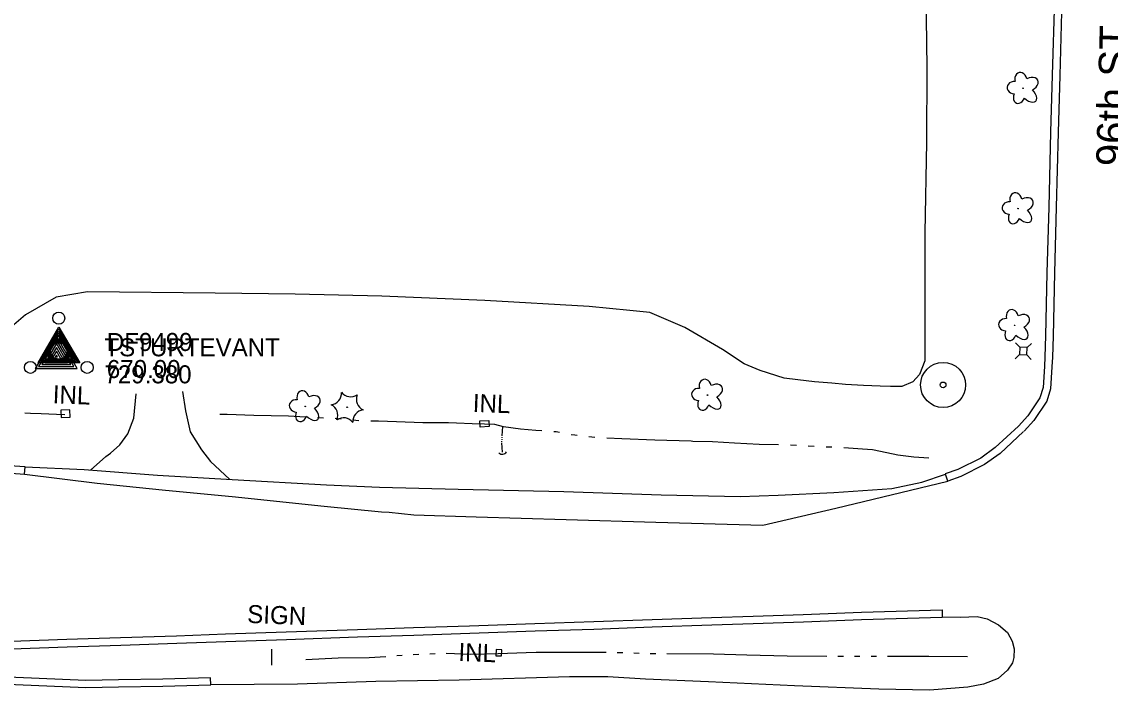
# Model space of a CAD drawing. Extents: x 588843 to 2552415, y 180129 to 269402.
# Drawn here: x 607527.2 to 607889.6, y 183350.1 to 183572.5 of the extents above; entities that cross this region are included whole.
import ezdxf

# ---------------------------------------------------------------- set-up
doc = ezdxf.new("R2010")
doc.units = 0
for name, color, linetype in [('E_AREA', 7, 'Continuous'), ('E_DRN', 7, 'Continuous'), ('E_DRN_Text', 7, 'Continuous'), ('E_DWY', 7, 'Continuous'), ('E_LAND_Vegetation', 7, 'Continuous'), ('E_MAP_ContoursInter', 7, 'Continuous'), ('E_MAP_SpotElev', 7, 'Continuous'), ('E_MARK', 7, 'Continuous'), ('E_RDWY', 7, 'Continuous'), ('E_RDWY_C_and_G', 7, 'Continuous'), ('E_RDWY_Gravel', 7, 'Continuous'), ('E_RDWY_Text', 7, 'Continuous'), ('E_SGN', 7, 'Continuous'), ('E_SGN_Text', 7, 'Continuous'), ('E_UTL_AG_Bold', 7, 'Continuous'), ('E_WTR_P', 7, 'Continuous'), ('P_MARK', 7, 'Continuous')]:
    doc.layers.add(name, color=color, linetype=linetype)

# ---------------------------------------------------------------- blocks, each defined once
blk = doc.blocks.new('HMM')
at = {"layer": 'E_MARK'}
for points in [[(-22.6, -13.1), (0, 26), (23.1, -13.1)], [(-21, -12.1), (0, 24.1), (21.3, -12.1)], [(-18.9, -11), (0, 21.8), (19.4, -11)], [(-17.3, -10), (0, 19.9), (17.6, -10)], [(-15.7, -8.9), (0, 18.1), (15.7, -8.9)]]:
    blk.add_lwpolyline(points, close=True, dxfattribs=at)
for centre, radius in [((0, 35.8), 6.56), ((0, 0), 13.1), ((0, 0), 12.1), ((0, 0), 11), ((0, 0), 9.97), ((0, 0), 8.92), ((-31, -17.9), 6.56), ((31, -17.9), 6.56)]:
    blk.add_circle(centre, radius, dxfattribs=at)
blk = doc.blocks.new('TP')
at = {"layer": 'P_MARK'}
for points in [[(22.7, -13.3), (0, 26), (-23.2, -13.3)], [(19, -11.2), (0, 21.8), (-19.5, -11.2)], [(15.8, -9.1), (0, 18.1), (-15.8, -9.1)], [(12.2, -7), (0, 13.9), (-12.2, -7)], [(8.6, -4.9), (0, 9.7), (-8.5, -4.9)], [(4.9, -2.8), (0, 5.6), (-4.9, -2.8)], [(1.2, -0.7), (0, 1.4), (-1.2, -0.7)]]:
    blk.add_lwpolyline(points, close=True, dxfattribs=at)
blk = doc.blocks.new('PP')
at = {"layer": 'E_MAP_SpotElev'}
for radius in [24.6, 3.15]:
    blk.add_circle((0, 0), radius, dxfattribs=at)
blk = doc.blocks.new('DTRE_3')
at = {"layer": 'E_LAND_Vegetation'}
blk.add_circle((-0.6, 0), 0.601, dxfattribs=at)
for centre, major_axis, ratio in [((-6.1, 17.5), (4.5, -16.3), 0.782863), ((13.3, 9), (-17.3, -9.6), 0.691916), ((-19.3, 0.5), (16.2, -0.4), 0.832022), ((-8.2, -17.2), (5.9, 15.9), 0.716896), ((11.6, -12.2), (-16.4, 15), 0.560249)]:
    blk.add_ellipse(centre, major_axis=major_axis, ratio=ratio, start_param=1.570796, end_param=4.712389, dxfattribs=at)
blk = doc.blocks.new('CULV2_3')
at = {"layer": 'E_DRN'}
blk.add_arc((65, 48), 80.7, 216.8699, 323.1301, dxfattribs=at)
blk = doc.blocks.new('INLT_60')
at = {"layer": 'E_DRN_Text'}
blk.add_text('INL', height=39.37, dxfattribs=at).set_placement((-36.2, -19.7))
blk = doc.blocks.new('CTRE_3')
at = {"layer": 'E_LAND_Vegetation'}
blk.add_circle((0, 0), 0.733, dxfattribs=at)
for centre, start, end in [((-39.3, 29.4), 280.2067, 5.9716), ((5.9, 49), 220.2113, 305.9762), ((45.4, 19.3), 160.2113, 245.9762), ((-45.4, -19.3), 340.2113, 65.9762), ((-5.9, -49), 40.2113, 125.9762), ((39.5, -29.6), 100.2511, 185.9272)]:
    blk.add_arc(centre, 25.8, start, end, dxfattribs=at)
blk = doc.blocks.new('SIGN_2')
at = {"layer": 'E_SGN'}
blk.add_text('SIGN', height=39.37, dxfattribs=at).set_placement((-56.1, -19.7))
blk = doc.blocks.new('DTRE_4')
at = {"layer": 'E_LAND_Vegetation'}
blk.add_circle((-0.6, 0), 0.601, dxfattribs=at)
for centre, major_axis, ratio in [((-6.1, 17.5), (4.5, -16.3), 0.782863), ((13.3, 9), (-17.3, -9.6), 0.691916), ((-19.3, 0.5), (16.2, -0.4), 0.832022), ((-8.2, -17.2), (5.9, 15.9), 0.716896), ((11.6, -12.2), (-16.4, 15), 0.560249)]:
    blk.add_ellipse(centre, major_axis=major_axis, ratio=ratio, start_param=1.570796, end_param=4.712389, dxfattribs=at)
blk = doc.blocks.new('PED_3')
at = {"layer": 'E_UTL_AG_Bold'}
for p, q in [((-8.2, 8.2), (-17.5, 17.5)), ((8.2, 8.2), (17.5, 17.5)), ((-8.2, -8.2), (-17.5, -17.5)), ((8.2, -8.2), (17.5, -17.5))]:
    blk.add_line(p, q, dxfattribs=at)
blk.add_lwpolyline([(-8.2, -8.2), (8.2, -8.2), (8.2, 8.2), (-8.2, 8.2)], close=True, dxfattribs=at)

msp = doc.modelspace()

# ---------------------------------------------------------------- linework, layer by layer
at = {"layer": 'E_AREA'}
msp.add_lwpolyline([(607828.21, 183581.92), (607828.59, 183557.3), (607828.47, 183532.5), (607827.86, 183502.32), (607827.86, 183477.8), (607827.89, 183459.76), (607826.15, 183455.12), (607823.9, 183452.75), (607820.22, 183451.22), (607816.49, 183451.15), (607812.97, 183451.28), (607807.48, 183451.48), (607801.51, 183451.8), (607796.92, 183452.26), (607791.15, 183452.76), (607785.59, 183453.36), (607781.1, 183453.91), (607773.05, 183456.46), (607767.74, 183458.71), (607760.56, 183463.48), (607747.98, 183470.81), (607736.3, 183475.74), (607729.65, 183476.47), (607716.17, 183477.75), (607681.43, 183479.8), (607647.07, 183481.24), (607618.27, 183481.9), (607591.61, 183482.28), (607549.07, 183482.65), (607538.71, 183480.87), (607528.49, 183475.06), (607516.66, 183465)], dxfattribs=at)
at = {"layer": 'E_DRN'}
for points in [[(607543.31, 183441.01), (607543.19, 183443.46), (607540.17, 183443.3), (607540.3, 183440.85)], [(607679.7, 183439.73), (607682.73, 183439.91), (607682.85, 183437.85), (607679.82, 183437.66)], [(607685.14, 183363.66), (607685.07, 183361.58), (607686.93, 183361.51), (607687.01, 183363.59)]]:
    msp.add_lwpolyline(points, close=True, dxfattribs=at)
at = {"layer": 'E_DWY'}
for points in [[(607550.13, 183423.34), (607555.2, 183427.89), (607556.8, 183428.98), (607559.81, 183431.78), (607562.55, 183435.42), (607564.5, 183440.65), (607565.32, 183448.73)], [(607580.68, 183449.5), (607581.69, 183443.02), (607583.31, 183436.1), (607587.04, 183430.15), (607590.01, 183426.19), (607596.35, 183420.29)]]:
    msp.add_lwpolyline(points, dxfattribs=at)
at = {"layer": 'E_RDWY'}
for points in [[(607528.14, 183422.01), (607552.27, 183419.03), (607575.03, 183416.73), (607597.21, 183414.55), (607627.88, 183411.37), (607647.03, 183409.5), (607649.58, 183409.41), (607657.78, 183408.52), (607678.55, 183407.86), (607708.42, 183406.97), (607738.29, 183405.99), (607773.95, 183404.98), (607798.28, 183410.67), (607835.54, 183419.72)], [(607833.71, 183374.51), (607839.8, 183374.45), (607845.3, 183374.64), (607848.7, 183373.83), (607852.45, 183371.83), (607855.4, 183369.37), (607856.96, 183366.47), (607857.66, 183363.89), (607857.55, 183361.05), (607857.09, 183359.21), (607855.44, 183356.82), (607852.29, 183353.99), (607847.42, 183352.11), (607842.19, 183351.12), (607829.4, 183350.12), (607812.55, 183350.43), (607784.55, 183351.55), (607755.87, 183352.89), (607734.91, 183353.75), (607722.3, 183354.6), (607709.55, 183354.57), (607672.84, 183353.46), (607645.07, 183352.99), (607619.06, 183352.18), (607590.15, 183351.87)]]:
    msp.add_lwpolyline(points, dxfattribs=at)
at = {"layer": 'E_RDWY_C_and_G'}
for points in [[(607871.96, 183620.04), (607871.51, 183598.37), (607871.06, 183580.13), (607870.34, 183554.76), (607869.79, 183535.77)], [(607874.46, 183619.99), (607874.01, 183598.31), (607873.56, 183580.06), (607872.84, 183554.69), (607872.29, 183535.69)], [(607869.79, 183535.77), (607869.16, 183510.87), (607868.57, 183489), (607868.08, 183468.01), (607867.89, 183461.02), (607867.71, 183457.8), (607867.32, 183450.81), (607866.23, 183447.35), (607862.17, 183441.39), (607859.09, 183438)], [(607872.29, 183535.7), (607871.66, 183510.81), (607871.07, 183488.94), (607870.58, 183467.95), (607870.39, 183460.92), (607870.2, 183457.66), (607869.79, 183450.36), (607868.5, 183446.25), (607864.14, 183439.84), (607860.94, 183436.32)], [(607859.09, 183438), (607851.35, 183430.87), (607846.49, 183427.34), (607838.87, 183423.57), (607834.7, 183422.07)], [(607860.79, 183436.16), (607852.94, 183428.93), (607847.79, 183425.2), (607839.85, 183421.27), (607835.54, 183419.72), (607834.73, 183421.98)], [(607481.63, 183427.55), (607493.06, 183427.02), (607505.45, 183426.02), (607517.77, 183425.23), (607528.32, 183424.5)], [(607481.51, 183425.05), (607492.9, 183424.52), (607505.27, 183423.52), (607517.61, 183422.73), (607528.14, 183422.01), (607528.31, 183424.4)], [(607756.87, 183374.34), (607770.69, 183374.8), (607787.38, 183375.36), (607806.77, 183376.1), (607833.64, 183376.91), (607833.71, 183374.51)], [(607615.24, 183369.54), (607638.94, 183370.33), (607657.64, 183370.95), (607676.33, 183371.58), (607698.05, 183372.36), (607717.63, 183372.96), (607737.08, 183373.69), (607756.87, 183374.34)], [(607756.96, 183371.84), (607770.77, 183372.3), (607787.47, 183372.86), (607806.85, 183373.6), (607833.72, 183374.41)], [(607542.25, 183367.05), (607560.12, 183367.63), (607578.74, 183368.26), (607595.09, 183368.83), (607615.23, 183369.54)], [(607615.32, 183367.04), (607639.03, 183367.83), (607657.72, 183368.45), (607676.41, 183369.08), (607698.13, 183369.87), (607717.71, 183370.46), (607737.16, 183371.19), (607756.96, 183371.84)], [(607482.3, 183365.52), (607487.46, 183365.41), (607495.96, 183365.44), (607508.92, 183366), (607523.77, 183366.42), (607542.25, 183367.05)], [(607542.34, 183364.55), (607560.2, 183365.14), (607578.83, 183365.76), (607595.18, 183366.33), (607615.32, 183367.04)], [(607482.25, 183363.02), (607487.43, 183362.91), (607496.01, 183362.94), (607509.01, 183363.5), (607523.85, 183363.92), (607542.34, 183364.55)], [(607481.72, 183356.02), (607492.32, 183355.59), (607507.46, 183354.97), (607525.22, 183354.46), (607548.52, 183353.48), (607559.37, 183353.7), (607574.14, 183353.92), (607590.08, 183354.37)], [(607481.62, 183353.53), (607492.21, 183353.09), (607507.38, 183352.47), (607525.13, 183351.97), (607548.49, 183350.98), (607559.42, 183351.2), (607574.19, 183351.42), (607590.15, 183351.87), (607590.08, 183354.27)]]:
    msp.add_lwpolyline(points, dxfattribs=at)
at = {"layer": 'E_RDWY_Gravel'}
msp.add_lwpolyline([(607528.31, 183424.4), (607548, 183423.5), (607572.45, 183421.72), (607597.31, 183420.23), (607628.62, 183418.5), (607646.34, 183417.66), (607672.49, 183417.01), (607707.67, 183416.22), (607740.08, 183415.14), (607766.44, 183414.57), (607779.01, 183415), (607797.57, 183415.89), (607816.94, 183417.25), (607826.92, 183419.33), (607834.73, 183421.98)], dxfattribs=at)
at = {"layer": 'E_SGN'}
msp.add_line((607610.43, 183358.42), (607610.43, 183363.74), dxfattribs=at)
at = {"layer": 'E_WTR_P'}
for points in [[(607541.53, 183441.79), (607538.79, 183441.89), (607533.7, 183442.08), (607530.07, 183442.21), (607528.17, 183442.28)], [(607621.72, 183441), (607616.03, 183441.34), (607604.47, 183441.56), (607595.56, 183441.89), (607593.11, 183441.88)], [(607627.64, 183440.68), (607625.66, 183440.78)], [(607633.54, 183440.3), (607631.58, 183440.47)], [(607639.44, 183439.76), (607637.48, 183439.94)], [(607672, 183438.97), (607669.29, 183439.11), (607660.76, 183439.12), (607651.95, 183439.44), (607645.98, 183439.66), (607643.38, 183439.66)], [(607700.41, 183436.42), (607698.32, 183436.58), (607693.24, 183436.96), (607687.58, 183437.76), (607684.77, 183438.54), (607681.24, 183438.67), (607677.13, 183438.72), (607672, 183438.97)], [(607687.18, 183434.73), (607687.34, 183437.82)], [(607687.14, 183434.09), (607687.15, 183434.3)], [(607706.3, 183435.83), (607705.17, 183436.04), (607704.35, 183436.1)], [(607712.14, 183434.85), (607711.31, 183434.93), (607710.18, 183435.13)], [(607718.03, 183434.25), (607716.07, 183434.45)], [(607687.08, 183432.8), (607687.08, 183432.81), (607687.09, 183433.02)], [(607687.24, 183429.28), (607687.1, 183432.38)], [(607687.11, 183433.44), (607687.12, 183433.66)], [(607750.6, 183432.92), (607750.06, 183432.93), (607738.01, 183433.27), (607726.95, 183433.77), (607721.97, 183433.96)], [(607779.22, 183431.75), (607772.68, 183431.92), (607764.55, 183432.31), (607757.21, 183432.77), (607750.6, 183432.92)], [(607785.14, 183431.51), (607783.16, 183431.61)], [(607791.05, 183431.2), (607789.08, 183431.3)], [(607796.97, 183430.93), (607795, 183431.01)], [(607829.28, 183427.31), (607824.2, 183427.69), (607818.93, 183428.37), (607815.23, 183429.09), (607810.46, 183430.15), (607807.13, 183430.27), (607800.92, 183430.77)], [(607653.88, 183361.64), (607652.05, 183361.51)], [(607659.38, 183361.95), (607657.55, 183361.85)], [(607664.88, 183362.24), (607663.05, 183362.14)], [(607695.17, 183362.56), (607685.87, 183362.24), (607676.75, 183361.98), (607668.55, 183362.28)], [(607721.8, 183362.64), (607709.42, 183362.66), (607698.44, 183362.67), (607695.17, 183362.56)], [(607727.31, 183362.52), (607725.47, 183362.58)], [(607732.82, 183362.36), (607730.98, 183362.42)], [(607738.33, 183362.22), (607737.63, 183362.22), (607736.49, 183362.26)], [(607768.64, 183361.77), (607757.53, 183362.09), (607742, 183362.19)], [(607795.27, 183361.36), (607782.02, 183361.39), (607768.64, 183361.77)], [(607648.38, 183361.25), (607642.88, 183360.86), (607632.58, 183360.75), (607621.77, 183360.26)], [(607800.78, 183361.34), (607798.94, 183361.35)], [(607806.29, 183361.34), (607804.45, 183361.34)], [(607811.8, 183361.34), (607809.97, 183361.34)], [(607842.11, 183361.17), (607829.18, 183361.34), (607815.48, 183361.34)]]:
    msp.add_lwpolyline(points, dxfattribs=at)

# ---------------------------------------------------------------- block references
at = {"layer": 'E_DRN', "xscale": 0.01956969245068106, "yscale": 0.01956969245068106, "rotation": 7.379560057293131}
msp.add_blockref('CULV2_3', (607686.07, 183429.1), dxfattribs=at)
at = {"layer": 'E_DRN_Text', "xscale": 0.15240030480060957, "yscale": 0.15240030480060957, "rotation": -2.1855189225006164}
for p in [(607543.06, 183448.4), (607682.92, 183445.54), (607678.14, 183362.66)]:
    msp.add_blockref('INLT_60', p, dxfattribs=at)
at = {"layer": 'E_LAND_Vegetation', "xscale": 0.15240030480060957, "yscale": 0.15240030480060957, "rotation": -2.1855189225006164}
for name, p in [('DTRE_3', (607860.71, 183550.42)), ('DTRE_3', (607859.05, 183510.38)), ('DTRE_4', (607857.86, 183471.51)), ('DTRE_3', (607755.62, 183448.32)), ('DTRE_3', (607621.67, 183444.54)), ('CTRE_3', (607635.54, 183444.25))]:
    msp.add_blockref(name, p, dxfattribs=at)
at = {"layer": 'E_MAP_ContoursInter', "xscale": 0.3048006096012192, "yscale": 0.3048006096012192}
msp.add_blockref('TP', (607538.74, 183461.22), dxfattribs=at)
msp.add_blockref('TP', (607538.74, 183461.22), dxfattribs=at)
at = {"layer": 'E_MAP_SpotElev', "xscale": 0.3048006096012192, "yscale": 0.3048006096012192}
msp.add_blockref('PP', (607833.97, 183451.69), dxfattribs=at)
at = {"layer": 'E_MARK', "xscale": 0.3048006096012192, "yscale": 0.3048006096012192}
msp.add_blockref('HMM', (607539.53, 183462.99), dxfattribs=at)
at = {"layer": 'E_SGN_Text', "xscale": 0.15240030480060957, "yscale": 0.15240030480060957, "rotation": -2.1855189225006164}
msp.add_blockref('SIGN_2', (607610.84, 183375.2), dxfattribs=at)
at = {"layer": 'E_UTL_AG_Bold', "xscale": 0.15240030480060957, "yscale": 0.15240030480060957, "rotation": -2.1855189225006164}
msp.add_blockref('PED_3', (607860.69, 183462.97), dxfattribs=at)

# ---------------------------------------------------------------- texts
at = {"layer": 'E_MAP_ContoursInter'}
for s, p in [('TSTURTEVANT', (607554.74, 183461.22)), ('TSTURTEVANT', (607554.74, 183461.22)), ('729.380', (607554.74, 183452.22)), ('729.380', (607554.74, 183452.22))]:
    msp.add_text(s, height=6, dxfattribs=at).set_placement(p)
at = {"layer": 'E_MARK'}
for s, p in [('DF9499', (607555.53, 183462.99)), ('670.00', (607555.53, 183453.99))]:
    msp.add_text(s, height=6, dxfattribs=at).set_placement(p)
at = {"layer": 'E_RDWY_Text'}
msp.add_text('96th ST', height=10, rotation=88.484, dxfattribs=at).set_placement((607894.91, 183524.35))

doc.saveas('drawing.dxf')
